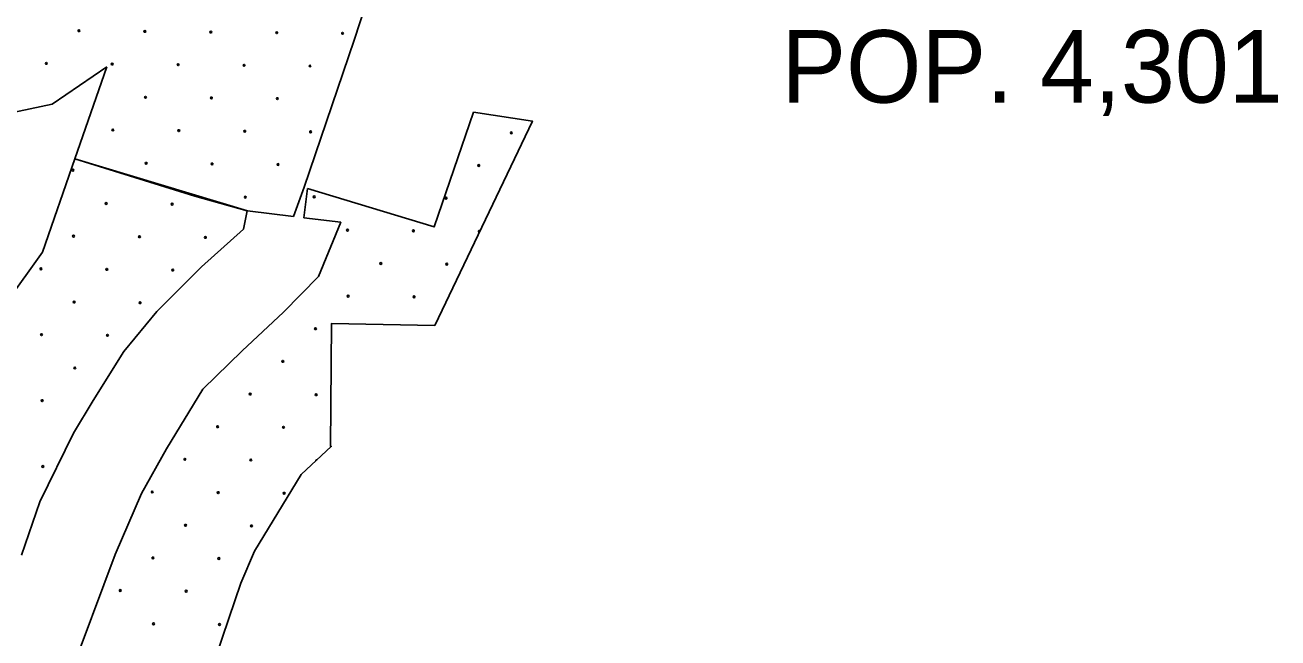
# Model space of a CAD drawing. Extents: x 1612280 to 1883141, y 560852 to 780851.
# Drawn here: x 1728435 to 1735744, y 632562 to 636137 of the extents above; entities that cross this region are included whole.
import ezdxf

# ---------------------------------------------------------------- set-up
doc = ezdxf.new("R2010")
doc.units = 0
for name, color, linetype in [('DESIGN - EROSION CONTROL - Devices', 7, 'Continuous'), ('DESIGN - SCRATCH - User 1', 7, 'Continuous'), ('SURVEY - VEGETATION - Features with Text', 7, 'Continuous')]:
    doc.layers.add(name, color=color, linetype=linetype)

msp = doc.modelspace()

# ---------------------------------------------------------------- linework, layer by layer
at = {"layer": 'DESIGN - EROSION CONTROL - Devices'}
for centre in [(1728749.6, 636103.9), (1728749.6, 636103.9), (1729134.2, 636100.1), (1729134.2, 636100.1), (1729518.7, 636096.4), (1729518.7, 636096.4), (1729903.3, 636092.7), (1729903.3, 636092.7), (1730287.8, 636088.9), (1730287.8, 636088.9), (1728559.2, 635913.5), (1728559.2, 635913.5), (1728943.8, 635909.7), (1728943.8, 635909.7), (1729328.3, 635906), (1729328.3, 635906), (1729712.9, 635902.3), (1729712.9, 635902.3), (1730097.4, 635898.5), (1730097.4, 635898.5), (1729137.9, 635715.6), (1729137.9, 635715.6), (1729522.4, 635711.9), (1729522.4, 635711.9), (1729907, 635708.1), (1729907, 635708.1), (1728947.5, 635525.2), (1728947.5, 635525.2), (1729332, 635521.4), (1729332, 635521.4), (1729716.6, 635517.7), (1729716.6, 635517.7), (1730101.1, 635514), (1730101.1, 635514), (1731272, 635508.2), (1731272, 635508.2), (1728714.3, 635290.7), (1728714.3, 635290.7), (1729141.6, 635331), (1729141.6, 635331), (1729526.2, 635327.3), (1729526.2, 635327.3), (1729910.7, 635323.6), (1729910.7, 635323.6), (1731081.6, 635317.8), (1731081.6, 635317.8), (1728908.5, 635096.5), (1728908.5, 635096.5), (1729293, 635092.8), (1729293, 635092.8), (1729720.3, 635133.2), (1729720.3, 635133.2), (1730122.1, 635134.9), (1730122.1, 635134.9), (1730891.2, 635127.4), (1730891.2, 635127.4), (1730316.2, 634940.7), (1730316.2, 634940.7), (1730700.7, 634937), (1730700.7, 634937), (1728718.1, 634906.1), (1728718.1, 634906.1), (1729102.6, 634902.4), (1729102.6, 634902.4), (1729487.2, 634898.6), (1729487.2, 634898.6), (1728527.7, 634715.7), (1728527.7, 634715.7), (1728912.2, 634712), (1728912.2, 634712), (1729296.8, 634708.2), (1729296.8, 634708.2), (1730510.3, 634746.6), (1730510.3, 634746.6), (1730894.9, 634742.9), (1730894.9, 634742.9), (1730319.9, 634556.2), (1730319.9, 634556.2), (1730704.5, 634552.4), (1730704.5, 634552.4), (1728721.8, 634521.6), (1728721.8, 634521.6), (1729106.3, 634517.8), (1729106.3, 634517.8), (1730129.5, 634365.8), (1730129.5, 634365.8), (1728531.4, 634331.2), (1728531.4, 634331.2), (1728915.9, 634327.4), (1728915.9, 634327.4), (1728725.5, 634137), (1728725.5, 634137), (1729939.1, 634175.4), (1729939.1, 634175.4), (1729748.7, 633984.9), (1729748.7, 633984.9), (1730133.3, 633981.2), (1730133.3, 633981.2), (1728535.1, 633946.6), (1728535.1, 633946.6), (1729558.3, 633794.5), (1729558.3, 633794.5), (1729942.8, 633790.8), (1729942.8, 633790.8), (1729367.9, 633604.1), (1729367.9, 633604.1), (1728538.9, 633562), (1728538.9, 633562), (1729752.4, 633600.4), (1729752.4, 633600.4), (1729177.5, 633413.7), (1729177.5, 633413.7), (1729562, 633410), (1729562, 633410), (1729946.6, 633406.2), (1729946.6, 633406.2), (1729371.6, 633219.6), (1729371.6, 633219.6), (1729756.2, 633215.8), (1729756.2, 633215.8), (1729181.2, 633029.2), (1729181.2, 633029.2), (1729565.8, 633025.4), (1729565.8, 633025.4), (1728990.8, 632838.8), (1728990.8, 632838.8), (1729375.3, 632835), (1729375.3, 632835), (1729184.9, 632644.6), (1729184.9, 632644.6), (1729569.5, 632640.9), (1729569.5, 632640.9)]:
    msp.add_circle(centre, 5.28, dxfattribs=at)
for centre, start, end in [((1731085.3, 634933.3), 42.67574, 266.27948), ((1730137, 633596.7), 75.08661, 191.48127)]:
    msp.add_arc(centre, 5.28, start, end, dxfattribs=at)
at = {"layer": 'DESIGN - SCRATCH - User 1'}
for points in [[(1725175.9, 636375.4), (1726161.7, 635943), (1726599.5, 635749.6), (1726974.4, 635619.4), (1727404.4, 635577.8), (1727787.9, 635551.3), (1728205.8, 635593.9), (1728593.8, 635675.6), (1728912, 635893.9)], [(1725175.9, 636375.4), (1726161.7, 635943), (1726599.5, 635749.6), (1726974.4, 635619.4), (1727404.4, 635577.8), (1727787.9, 635551.3), (1728205.8, 635593.9), (1728593.8, 635675.6), (1728912, 635893.9)], [(1730062.6, 635190.9), (1730354.4, 636048.7), (1730457.8, 636365.1), (1730596.1, 636332.7)], [(1730062.6, 635190.9), (1730354.4, 636048.7), (1730457.8, 636365.1), (1730596.1, 636332.7)], [(1728912, 635893.9), (1728725.8, 635357.6)], [(1728912, 635893.9), (1728725.8, 635357.6)], [(1731051.6, 635628.6), (1731395, 635577.4), (1730825.6, 634384.8), (1730223.7, 634397), (1730217.6, 633679.1), (1730222.1, 633680.7), (1730046, 633514.8), (1729910.6, 633292.6), (1729773.3, 633067.7), (1729693.3, 632881.1), (1729552.1, 632464.6), (1729388.5, 632068.9), (1729331, 631800.6), (1729456.5, 631645.5), (1729475.8, 631605.8)], [(1731051.6, 635628.6), (1731395, 635577.4), (1730825.6, 634384.8), (1730223.7, 634397), (1730217.6, 633679.1), (1730222.1, 633680.7), (1730046, 633514.8), (1729910.6, 633292.6), (1729773.3, 633067.7), (1729693.3, 632881.1), (1729552.1, 632464.6), (1729388.5, 632068.9), (1729331, 631800.6), (1729456.5, 631645.5), (1729475.8, 631605.8)], [(1730083.4, 635184.6), (1730822.6, 634959.7), (1731051.6, 635628.6)], [(1730083.4, 635184.6), (1730822.6, 634959.7), (1731051.6, 635628.6)], [(1728536.6, 634812.3), (1728725.8, 635357.6)], [(1728536.6, 634812.3), (1728725.8, 635357.6)], [(1728725.8, 635357.6), (1729426.6, 635140.1), (1729731.6, 635054)], [(1728725.8, 635357.6), (1729732.3, 635053.9)], [(1728725.8, 635357.6), (1729426.6, 635140.1), (1729731.6, 635054)], [(1728725.8, 635357.6), (1729732.3, 635053.9)], [(1730001.2, 635021), (1730062.6, 635190.9)], [(1730001.2, 635021), (1730062.6, 635190.9)], [(1730060.9, 635013.7), (1730083.4, 635184.6)], [(1730060.9, 635013.7), (1730083.4, 635184.6)], [(1729731.6, 635054), (1729709.4, 634946.3), (1729464.4, 634727.1), (1729204.5, 634467.1), (1729011.5, 634233.1), (1728833.3, 633947.1), (1728718.3, 633757.7), (1728521.5, 633356.5), (1728413.9, 633044.5)], [(1729731.6, 635054), (1729709.4, 634946.3), (1729464.4, 634727.1), (1729204.5, 634467.1), (1729011.5, 634233.1), (1728833.3, 633947.1), (1728718.3, 633757.7), (1728521.5, 633356.5), (1728413.9, 633044.5)], [(1728961.4, 633050.1), (1729115.4, 633404.8), (1729260.2, 633664.8), (1729471.8, 634014), (1729701.9, 634236.8), (1729943.2, 634463.4), (1730147.4, 634671.4), (1730277.3, 634987.1), (1730060.9, 635013.7)], [(1728961.4, 633050.1), (1729115.4, 633404.8), (1729260.2, 633664.8), (1729471.8, 634014), (1729701.9, 634236.8), (1729943.2, 634463.4), (1730147.4, 634671.4), (1730277.3, 634987.1), (1730060.9, 635013.7)], [(1729732.3, 635053.9), (1730001.2, 635021)], [(1729732.3, 635053.9), (1730001.2, 635021)], [(1727373.8, 632256.9), (1727631.7, 633031.2), (1728104.8, 634211.2), (1728536.6, 634812.3)], [(1727373.8, 632256.9), (1727631.7, 633031.2), (1728104.8, 634211.2), (1728536.6, 634812.3)], [(1728993.1, 630881.1), (1728879.7, 631103.8), (1728790.6, 631296.9), (1728582.8, 631516.1), (1728456.6, 631616.4), (1728690.4, 632325.8), (1728961.4, 633050.1)], [(1728993.1, 630881.1), (1728879.7, 631103.8), (1728790.6, 631296.9), (1728582.8, 631516.1), (1728456.6, 631616.4), (1728690.4, 632325.8), (1728961.4, 633050.1)]]:
    msp.add_lwpolyline(points, dxfattribs=at)

# ---------------------------------------------------------------- texts
at = {"layer": 'SURVEY - VEGETATION - Features with Text'}
msp.add_text('POP. 4,301', height=422.99, rotation=0.00002, dxfattribs=at).set_placement((1732847.4, 635684.5))
msp.add_text('POP. 4,301', height=422.99, rotation=0.00002, dxfattribs=at).set_placement((1732847.4, 635684.5))

doc.saveas('drawing.dxf')
